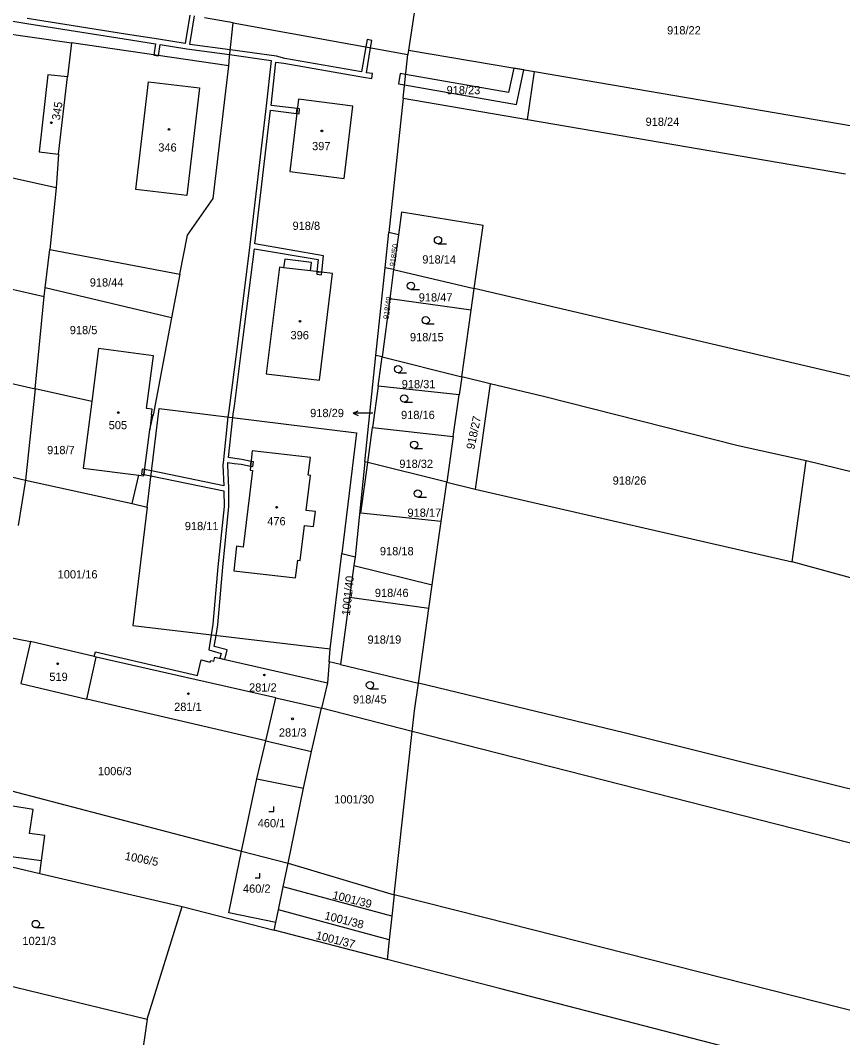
# Model space of a CAD drawing. Extents: x -776734 to -748832, y -1118122 to -976986.
# Drawn here: x -752796.2 to -752626.8, y -1115665 to -1115455.1 of the extents above; entities that cross this region are included whole.
import ezdxf

# ---------------------------------------------------------------- set-up
doc = ezdxf.new("R2010")
doc.units = 0
for name, color, linetype in [('KM_Hranice parcel', 7, 'Continuous'), ('KM_Parcelní čísla', 7, 'Continuous'), ('KM_Pop  PČ popisy', 7, 'Continuous'), ('KM_Vnitřní kresba', 7, 'Continuous'), ('KM_Věcná břemena k části', 7, 'Continuous'), ('KM_Značky budov', 7, 'Continuous'), ('KM_Značky kultur', 7, 'Continuous')]:
    doc.layers.add(name, color=color, linetype=linetype)

msp = doc.modelspace()

# ---------------------------------------------------------------- linework, layer by layer
at = {"layer": 'KM_Hranice parcel'}
for p, q in [((-752710.05, -1115420.19), (-752716.27, -1115461.25)), ((-752752.4, -1115455.66), (-752758.25, -1115454.6)), ((-752752.4, -1115455.66), (-752716.41, -1115462.17)), ((-752802.09, -1115457.38), (-752785.67, -1115459.79)), ((-752785.67, -1115459.79), (-752786.49, -1115466.81)), ((-752753.28, -1115464.54), (-752785.67, -1115459.79)), ((-752717.36, -1115471.19), (-752716.41, -1115462.17)), ((-752716.27, -1115461.25), (-752716.41, -1115462.17)), ((-752716.27, -1115461.25), (-752690.28, -1115465.7)), ((-752691.68, -1115475.59), (-752690.28, -1115465.7)), ((-752690.28, -1115465.7), (-752624.83, -1115476.92)), ((-752788.35, -1115482.73), (-752786.49, -1115466.81)), ((-752717.36, -1115471.19), (-752720.28, -1115498.88)), ((-752717.36, -1115471.19), (-752691.68, -1115475.59)), ((-752691.68, -1115475.59), (-752626.18, -1115486.82)), ((-752788.35, -1115482.73), (-752788.83, -1115489.71)), ((-752788.83, -1115489.71), (-752803.27, -1115486.45)), ((-752788.83, -1115489.71), (-752790.19, -1115502.38)), ((-752717.71, -1115494.69), (-752718.33, -1115499.34)), ((-752700.83, -1115497.42), (-752717.71, -1115494.69)), ((-752702.68, -1115510.47), (-752700.83, -1115497.42)), ((-752721.05, -1115506.16), (-752720.28, -1115498.88)), ((-752718.33, -1115499.34), (-752720.28, -1115498.88)), ((-752718.33, -1115499.34), (-752719.3, -1115506.53)), ((-752791.11, -1115510.27), (-752790.19, -1115502.38)), ((-752790.19, -1115502.38), (-752763.4, -1115507.48)), ((-752722.95, -1115524.25), (-752721.05, -1115506.16)), ((-752719.3, -1115506.53), (-752721.05, -1115506.16)), ((-752719.3, -1115506.53), (-752720.11, -1115512.59)), ((-752719.3, -1115506.53), (-752702.68, -1115510.47)), ((-752763.4, -1115507.48), (-752765.09, -1115516.47)), ((-752805.89, -1115508.8), (-752791.32, -1115512.09)), ((-752791.32, -1115512.09), (-752791.11, -1115510.27)), ((-752765.09, -1115516.47), (-752791.11, -1115510.27)), ((-752703.31, -1115514.91), (-752702.68, -1115510.47)), ((-752793.18, -1115531.12), (-752791.32, -1115512.09)), ((-752720.11, -1115512.59), (-752721.7, -1115524.56)), ((-752703.31, -1115514.91), (-752720.11, -1115512.59)), ((-752705.26, -1115528.66), (-752703.31, -1115514.91)), ((-752765.09, -1115516.47), (-752768.87, -1115536.57)), ((-752725.26, -1115546.19), (-752722.95, -1115524.25)), ((-752721.7, -1115524.56), (-752722.95, -1115524.25)), ((-752722.52, -1115530.59), (-752721.7, -1115524.56)), ((-752721.7, -1115524.56), (-752705.26, -1115528.66)), ((-752806.13, -1115528.17), (-752793.18, -1115531.12)), ((-752705.26, -1115528.66), (-752705.79, -1115532.4)), ((-752699.4, -1115530.12), (-752705.26, -1115528.66)), ((-752793.18, -1115531.12), (-752795.17, -1115549.94)), ((-752781.53, -1115533.73), (-752793.18, -1115531.12)), ((-752722.52, -1115530.59), (-752723.67, -1115539.09)), ((-752705.79, -1115532.4), (-752722.52, -1115530.59)), ((-752699.4, -1115530.12), (-752702.48, -1115551.83)), ((-752707, -1115541), (-752705.79, -1115532.4)), ((-752769.58, -1115539.56), (-752768.87, -1115536.57)), ((-752768.87, -1115536.57), (-752769.18, -1115536.5)), ((-752724.64, -1115546.35), (-752723.67, -1115539.09)), ((-752723.67, -1115539.09), (-752707, -1115541)), ((-752707, -1115541), (-752708.33, -1115550.38)), ((-752725.26, -1115546.19), (-752727.24, -1115565.79)), ((-752724.64, -1115546.35), (-752725.26, -1115546.19)), ((-752708.33, -1115550.38), (-752724.64, -1115546.35)), ((-752637.14, -1115566.79), (-752634.29, -1115545.96)), ((-752809.85, -1115546.61), (-752795.17, -1115549.94)), ((-752795.17, -1115549.94), (-752796.66, -1115559.29)), ((-752795.17, -1115549.94), (-752773.19, -1115554.78)), ((-752773.19, -1115554.78), (-752771.81, -1115548.97)), ((-752709.48, -1115558.49), (-752708.33, -1115550.38)), ((-752708.33, -1115550.38), (-752702.48, -1115551.83)), ((-752702.48, -1115551.83), (-752637.14, -1115566.79)), ((-752773.19, -1115554.78), (-752770.11, -1115555.53)), ((-752711.06, -1115569.66), (-752709.48, -1115558.49)), ((-752732.36, -1115584.74), (-752729.99, -1115565.12)), ((-752729.99, -1115565.12), (-752727.24, -1115565.79)), ((-752727.24, -1115565.79), (-752727.48, -1115567.56)), ((-752727.48, -1115567.56), (-752728.37, -1115574.2)), ((-752727.48, -1115567.56), (-752711.33, -1115571.54)), ((-752712.02, -1115576.43), (-752711.33, -1115571.54)), ((-752711.33, -1115571.54), (-752711.06, -1115569.66)), ((-752728.37, -1115574.2), (-752730.22, -1115588)), ((-752712.02, -1115576.43), (-752728.37, -1115574.2)), ((-752714.21, -1115591.86), (-752712.02, -1115576.43)), ((-752799.43, -1115582.21), (-752794.17, -1115583.22)), ((-752781.01, -1115586.35), (-752794.17, -1115583.22)), ((-752780.59, -1115586.45), (-752781.01, -1115586.35)), ((-752732.59, -1115587.43), (-752732.36, -1115584.74)), ((-752782.52, -1115595.11), (-752780.59, -1115586.45)), ((-752743.58, -1115594.88), (-752780.59, -1115586.45)), ((-752732.59, -1115587.43), (-752732.96, -1115591.79)), ((-752730.22, -1115588), (-752732.59, -1115587.43)), ((-752730.22, -1115588), (-752714.21, -1115591.86)), ((-752732.96, -1115591.79), (-752734.18, -1115597.02)), ((-752745.66, -1115603.74), (-752782.52, -1115595.11)), ((-752745.66, -1115603.74), (-752743.58, -1115594.88)), ((-752743.58, -1115594.88), (-752734.18, -1115597.02)), ((-752715.48, -1115601.79), (-752734.18, -1115597.02)), ((-752719.19, -1115635.5), (-752715.48, -1115601.79)), ((-752747.53, -1115611.56), (-752745.66, -1115603.74)), ((-752802.54, -1115612.87), (-752750.63, -1115626.49)), ((-752750.63, -1115626.49), (-752747.53, -1115611.56)), ((-752747.53, -1115611.56), (-752737.86, -1115613.52)), ((-752741.06, -1115629), (-752737.86, -1115613.52)), ((-752804.31, -1115628.3), (-752792.23, -1115631.1)), ((-752750.63, -1115626.49), (-752741.06, -1115629)), ((-752742.06, -1115633.84), (-752741.06, -1115629)), ((-752741.06, -1115629), (-752719.19, -1115635.5)), ((-752792.23, -1115631.1), (-752762.89, -1115637.91)), ((-752743.04, -1115638.58), (-752742.06, -1115633.84)), ((-752719.68, -1115639.92), (-752742.06, -1115633.84)), ((-752719.19, -1115635.5), (-752719.68, -1115639.92)), ((-752770.11, -1115661.14), (-752762.89, -1115637.91)), ((-752762.89, -1115637.91), (-752743.92, -1115642.82)), ((-752743.59, -1115641.23), (-752743.04, -1115638.58)), ((-752720.21, -1115644.77), (-752743.04, -1115638.58)), ((-752719.68, -1115639.92), (-752720.21, -1115644.77)), ((-752743.92, -1115642.82), (-752743.59, -1115641.23)), ((-752720.66, -1115648.84), (-752743.92, -1115642.82)), ((-752720.21, -1115644.77), (-752720.66, -1115648.84)), ((-752697.23, -1115654.9), (-752720.66, -1115648.84)), ((-752799.51, -1115654.01), (-752770.11, -1115661.14)), ((-752770.11, -1115661.14), (-752773.14, -1115682.57))]:
    msp.add_line(p, q, dxfattribs=at)
for points in [[(-752753.28, -1115464.54), (-752753.15, -1115462.68), (-752752.4, -1115455.66)], [(-752763.4, -1115507.48), (-752761.76, -1115499.41), (-752756.49, -1115491.9), (-752753.28, -1115464.54)], [(-752786.49, -1115466.81), (-752790.58, -1115466.4), (-752792.36, -1115482.26), (-752788.35, -1115482.73)], [(-752740.73, -1115486.31), (-752729.5, -1115487.77), (-752727.72, -1115472.83), (-752738.94, -1115471.4), (-752740.73, -1115486.31)], [(-752731.9, -1115507.36), (-752736.42, -1115506.82), (-752736.21, -1115505.06), (-752741.76, -1115504.39), (-752741.98, -1115506.15), (-752742.82, -1115506.04), (-752745.55, -1115528.03), (-752734.56, -1115529.34), (-752731.9, -1115507.36)], [(-752023.88, -1115631.01), (-752063.63, -1115623.62), (-752125.41, -1115613.03), (-752174.79, -1115608.8), (-752201.88, -1115605.69), (-752275.52, -1115599.34), (-752311.64, -1115595.81), (-752356.78, -1115588.19), (-752394.3, -1115581.14), (-752494.05, -1115557.28), (-752537.08, -1115548.68), (-752580.22, -1115539.08), (-752702.68, -1115510.47)], [(-752769.18, -1115536.5), (-752769.04, -1115535.35), (-752770.23, -1115535.2), (-752768.8, -1115524.31), (-752780.1, -1115522.83), (-752781.53, -1115533.73)], [(-752634.29, -1115545.96), (-752648.31, -1115542.86), (-752688.42, -1115532.73), (-752699.4, -1115530.12)], [(-752781.53, -1115533.73), (-752783.32, -1115547.47), (-752771.81, -1115548.97)], [(-752770.11, -1115555.53), (-752767.64, -1115535.17), (-752726.97, -1115540.21), (-752729.99, -1115565.12)], [(-752771.81, -1115548.97), (-752770.81, -1115549.1), (-752769.58, -1115539.56)], [(-752738.58, -1115566.52), (-752737.69, -1115559.29), (-752735.79, -1115559.53), (-752735.41, -1115556.46), (-752737.31, -1115556.22), (-752736.42, -1115549.03), (-752736.92, -1115548.97), (-752736.46, -1115545.31), (-752748.43, -1115543.9), (-752748.89, -1115547.94), (-752748.4, -1115548), (-752750.33, -1115563.77), (-752751.66, -1115563.6), (-752752.27, -1115568.64), (-752739.53, -1115570.14), (-752739.08, -1115566.46), (-752738.58, -1115566.52)], [(-752709.48, -1115558.49), (-752726.03, -1115556.75), (-752724.64, -1115546.35)], [(-752042.53, -1115649.52), (-752053.57, -1115647.58), (-752135.05, -1115637.86), (-752218, -1115628.06), (-752283.96, -1115621.36), (-752336.48, -1115615.13), (-752381.36, -1115606.97), (-752471.55, -1115585.89), (-752634.29, -1115545.96)], [(-752770.11, -1115555.53), (-752773.07, -1115579.96), (-752732.36, -1115584.74)], [(-752062.85, -1115667.32), (-752094.15, -1115662.65), (-752121.43, -1115659.54), (-752165.36, -1115655.5), (-752252.69, -1115647.35), (-752286.55, -1115644.6), (-752330.12, -1115637.73), (-752390.77, -1115627.66), (-752461.8, -1115611.36), (-752555.95, -1115589.1), (-752637.14, -1115566.79)], [(-752794.17, -1115583.22), (-752796.15, -1115591.92), (-752782.52, -1115595.11)], [(-752781.01, -1115586.35), (-752780.78, -1115585.36), (-752759.75, -1115590.28)], [(-752759.75, -1115590.28), (-752758.99, -1115587.05), (-752757.09, -1115587.5), (-752757.01, -1115587.16), (-752756.33, -1115587.32)], [(-752756.33, -1115587.32), (-752756.15, -1115586.47), (-752732.96, -1115591.79)], [(-752715.48, -1115601.79), (-752715.01, -1115597.53), (-752714.21, -1115591.86)], [(-752232.32, -1115695.49), (-752265.73, -1115691.55), (-752308.31, -1115684.97), (-752363.53, -1115674.02), (-752430.95, -1115659.37), (-752477.04, -1115648.63), (-752519.4, -1115639.49), (-752589.05, -1115622.92), (-752616.38, -1115615.89), (-752671.76, -1115602.06), (-752714.21, -1115591.86)], [(-752737.86, -1115613.52), (-752736.25, -1115605.94), (-752734.18, -1115597.02)], [(-752256, -1115709.24), (-752309.27, -1115696.01), (-752368.1, -1115683.26), (-752419.49, -1115672.96), (-752490.53, -1115656.7), (-752551.69, -1115642.47), (-752618.97, -1115626.4), (-752715.48, -1115601.79)], [(-752792.23, -1115631.1), (-752791.88, -1115628.39), (-752791.22, -1115623.28), (-752794.37, -1115622.88), (-752793.59, -1115617.88), (-752802.47, -1115616.49)], [(-752743.59, -1115641.23), (-752753.28, -1115639.22), (-752750.63, -1115626.49)], [(-752333.04, -1115729.69), (-752351.84, -1115723.27), (-752408.77, -1115709.73), (-752459.96, -1115696.52), (-752489.72, -1115689.72), (-752538.31, -1115679.58), (-752557.93, -1115676.12), (-752626.99, -1115658.88), (-752700.73, -1115640.21), (-752719.19, -1115635.5)], [(-752630.53, -1115673.3), (-752630.28, -1115672.22), (-752697.23, -1115654.9)]]:
    msp.add_lwpolyline(points, dxfattribs=at)
at = {"layer": 'KM_Pop  PČ popisy'}
for p, q in [((-752727.611, -1115536.14), (-752726.61, -1115535.639)), ((-752724.61, -1115536.14), (-752727.611, -1115536.14)), ((-752727.611, -1115536.14), (-752726.61, -1115536.641)), ((-752723.58, -1115536.15), (-752724.61, -1115536.14))]:
    msp.add_line(p, q, dxfattribs=at)
at = {"layer": 'KM_Vnitřní kresba'}
for p, q in [((-752772.41, -1115490.02), (-752769.83, -1115467.82)), ((-752769.83, -1115467.82), (-752759.32, -1115469.04)), ((-752759.32, -1115469.04), (-752761.9, -1115491.25)), ((-752761.9, -1115491.25), (-752772.41, -1115490.02)), ((-752736.42, -1115506.82), (-752741.98, -1115506.15)), ((-752769.18, -1115536.5), (-752769.58, -1115539.56)), ((-752745.66, -1115603.74), (-752736.25, -1115605.94))]:
    msp.add_line(p, q, dxfattribs=at)
msp.add_lwpolyline([(-752803.25, -1115622.62), (-752800.65, -1115622.95), (-752801.28, -1115627.17), (-752791.88, -1115628.39)], dxfattribs=at)
at = {"layer": 'KM_Věcná břemena k části'}
for points in [[(-752832.99, -1115449.47), (-752794.89, -1115455.79), (-752774.86, -1115458.97), (-752768.4, -1115459.95), (-752768.72, -1115462.28), (-752767.73, -1115462.42), (-752767.42, -1115460.11), (-752761.89, -1115461), (-752753.1, -1115462.2), (-752744.52, -1115463.38), (-752745.58, -1115472.78), (-752748.92, -1115501.44), (-752751.6, -1115522.93), (-752753.1, -1115534.57), (-752753.37, -1115536.17), (-752753.45, -1115536.93), (-752754.4, -1115545.71), (-752754.5, -1115546.9), (-752754.31, -1115551.14), (-752769.21, -1115548.08), (-752770.64, -1115547.78), (-752770.77, -1115548.78), (-752769.33, -1115549.08), (-752754.29, -1115552.18), (-752754.26, -1115555.37), (-752755.52, -1115567.88), (-752756.55, -1115579.67), (-752756.91, -1115581.86), (-752757.42, -1115584.99), (-752754.82, -1115585.7), (-752755.1, -1115586.71), (-752754.12, -1115586.94), (-752753.58, -1115585), (-752756.28, -1115584.27), (-752755.91, -1115581.98), (-752755.55, -1115579.79)], [(-752761.29, -1115454.05), (-752762.26, -1115459.93), (-752767.76, -1115459.04), (-752774.58, -1115458), (-752794.83, -1115454.78)], [(-752755.55, -1115579.79), (-752754.52, -1115567.93), (-752753.26, -1115555.4), (-752753.29, -1115551.62), (-752753.5, -1115546.91), (-752753.45, -1115546.3), (-752752.14, -1115546.52), (-752750.72, -1115546.67), (-752748.79, -1115547.1), (-752748.68, -1115546.1), (-752750.57, -1115545.68), (-752752, -1115545.53), (-752753.35, -1115545.3), (-752752.46, -1115537.05), (-752752.38, -1115536.3), (-752752.11, -1115534.69), (-752750.63, -1115523.18), (-752748.01, -1115502.23), (-752734.83, -1115504.49), (-752735.1, -1115506.98), (-752734.11, -1115507.1), (-752733.73, -1115503.67), (-752747.89, -1115501.24), (-752744.68, -1115473.66), (-752739.29, -1115474.33), (-752739.17, -1115473.34), (-752744.56, -1115472.66), (-752743.55, -1115463.73), (-752741.91, -1115463.96), (-752725.51, -1115466.85), (-752723.83, -1115467.11), (-752723.68, -1115466.12), (-752724.91, -1115465.93), (-752724.04, -1115460.79), (-752723.78, -1115459.27), (-752724.77, -1115459.1), (-752725.03, -1115460.61), (-752725.9, -1115465.77), (-752741.76, -1115462.97), (-752743.43, -1115462.52), (-752752.99, -1115461.21), (-752761.28, -1115460.08), (-752760.31, -1115454.23)]]:
    msp.add_lwpolyline(points, dxfattribs=at)
for points in [[(-752692.47, -1115465.33), (-752694.54, -1115464.97), (-752695.6, -1115470.01), (-752716.84, -1115466.3), (-752717.93, -1115466.11), (-752718.3, -1115468.23), (-752717.07, -1115468.44), (-752693.99, -1115472.47)], [(-752739.17, -1115473.34), (-752739.29, -1115474.33), (-752738.79, -1115474.39), (-752738.67, -1115473.4)], [(-752735.15, -1115507.48), (-752734.17, -1115507.6), (-752734.11, -1115507.1), (-752735.1, -1115506.98)], [(-752748.68, -1115546.1), (-752748.79, -1115547.1), (-752748.3, -1115547.16), (-752748.18, -1115546.16)], [(-752770.77, -1115548.78), (-752770.64, -1115547.78), (-752771.14, -1115547.72), (-752771.27, -1115548.72)]]:
    msp.add_lwpolyline(points, close=True, dxfattribs=at)
at = {"layer": 'KM_Značky budov'}
for centre in [(-752789.8568, -1115476.2492), (-752765.5968, -1115477.6392), (-752734.0968, -1115477.9392), (-752738.5968, -1115517.1892), (-752776.0468, -1115536.0292), (-752743.4168, -1115555.5492), (-752788.5468, -1115587.8392), (-752745.9468, -1115590.1492), (-752761.6068, -1115594.0192), (-752740.1468, -1115599.1992)]:
    msp.add_circle(centre, 0.175, dxfattribs=at)
at = {"layer": 'KM_Značky kultur'}
for p, q in [((-752710.163, -1115501.21), (-752708.413, -1115501.21)), ((-752715.733, -1115510.63), (-752713.983, -1115510.63)), ((-752712.693, -1115517.74), (-752710.943, -1115517.74)), ((-752718.393, -1115527.8), (-752716.643, -1115527.8)), ((-752717.153, -1115533.89), (-752715.403, -1115533.89)), ((-752715.083, -1115543.41), (-752713.333, -1115543.41)), ((-752714.313, -1115553.49), (-752712.563, -1115553.49)), ((-752724.183, -1115592.98), (-752722.433, -1115592.98)), ((-752744, -1115618.3), (-752744, -1115617.3)), ((-752745.001, -1115618.3), (-752744, -1115618.3)), ((-752747.871, -1115632.01), (-752746.87, -1115632.01)), ((-752746.87, -1115632.01), (-752746.87, -1115631.01)), ((-752793.063, -1115642.27), (-752791.313, -1115642.27))]:
    msp.add_line(p, q, dxfattribs=at)
for centre in [(-752710.1629, -1115500.4598), (-752715.7329, -1115509.8798), (-752712.6929, -1115516.9898), (-752718.3929, -1115527.0498), (-752717.1529, -1115533.1398), (-752715.0829, -1115542.6598), (-752714.3129, -1115552.7398), (-752724.1829, -1115592.2298), (-752793.0629, -1115641.5198)]:
    msp.add_circle(centre, 0.75, dxfattribs=at)

# ---------------------------------------------------------------- texts
at = {"layer": 'KM_Parcelní čísla'}
for s, p in [('918/22', (-752662.95, -1115458.03)), ('918/23', (-752708.39, -1115470.37)), ('918/24', (-752667.38, -1115476.89)), ('346', (-752767.81, -1115482.19)), ('397', (-752736.11, -1115481.91)), ('918/8', (-752740.14, -1115498.35)), ('918/14', (-752713.4, -1115505.29)), ('918/44', (-752781.93, -1115510.03)), ('918/47', (-752714.13, -1115513.12)), ('918/5', (-752786.05, -1115519.86)), ('396', (-752740.56, -1115520.91)), ('918/15', (-752715.94, -1115521.32)), ('918/31', (-752717.64, -1115531.01)), ('918/29', (-752736.505, -1115536.97)), ('918/16', (-752717.78, -1115537.37)), ('505', (-752778.03, -1115539.46)), ('918/7', (-752790.72, -1115544.61)), ('918/32', (-752718.13, -1115547.44)), ('918/26', (-752674.17, -1115550.9)), ('918/17', (-752716.45, -1115557.53)), ('918/11', (-752762.34, -1115560.28)), ('476', (-752745.35, -1115559.29)), ('918/18', (-752722.13, -1115565.46)), ('1001/16', (-752788.55, -1115570.24)), ('918/46', (-752723.17, -1115574.07)), ('918/19', (-752724.69, -1115583.7)), ('519', (-752790.27, -1115591.38)), ('281/2', (-752749.1, -1115593.58)), ('918/45', (-752727.69, -1115596.03)), ('281/1', (-752764.54, -1115597.57)), ('281/3', (-752742.95, -1115602.87)), ('1006/3', (-752780.25, -1115610.83)), ('1001/30', (-752731.55, -1115616.66)), ('460/1', (-752747.32, -1115621.57)), ('460/2', (-752750.36, -1115635.07)), ('1021/3', (-752795.81, -1115645.86))]:
    msp.add_text(s, height=1.7, dxfattribs=at).set_placement(p)
for s, height, rotation, p in [('345', 1.7, 81, (-752788.1, -1115475.812)), ('918/50', 1.14, 82, (-752719.023, -1115505.94)), ('918/49', 1.14, 82, (-752720.343, -1115516.83)), ('918/27', 1.7, 78, (-752702.708, -1115543.746)), ('1001/40', 1.7, 84, (-752728.324, -1115577.968)), ('1006/5', 1.7, 349, (-752774.792, -1115628.264)), ('1001/39', 1.7, 346, (-752732.025, -1115636.284)), ('1001/38', 1.7, 346, (-752733.675, -1115640.524)), ('1001/37', 1.7, 346, (-752735.465, -1115644.594))]:
    msp.add_text(s, height=height, rotation=rotation, dxfattribs=at).set_placement(p)

doc.saveas('drawing.dxf')
